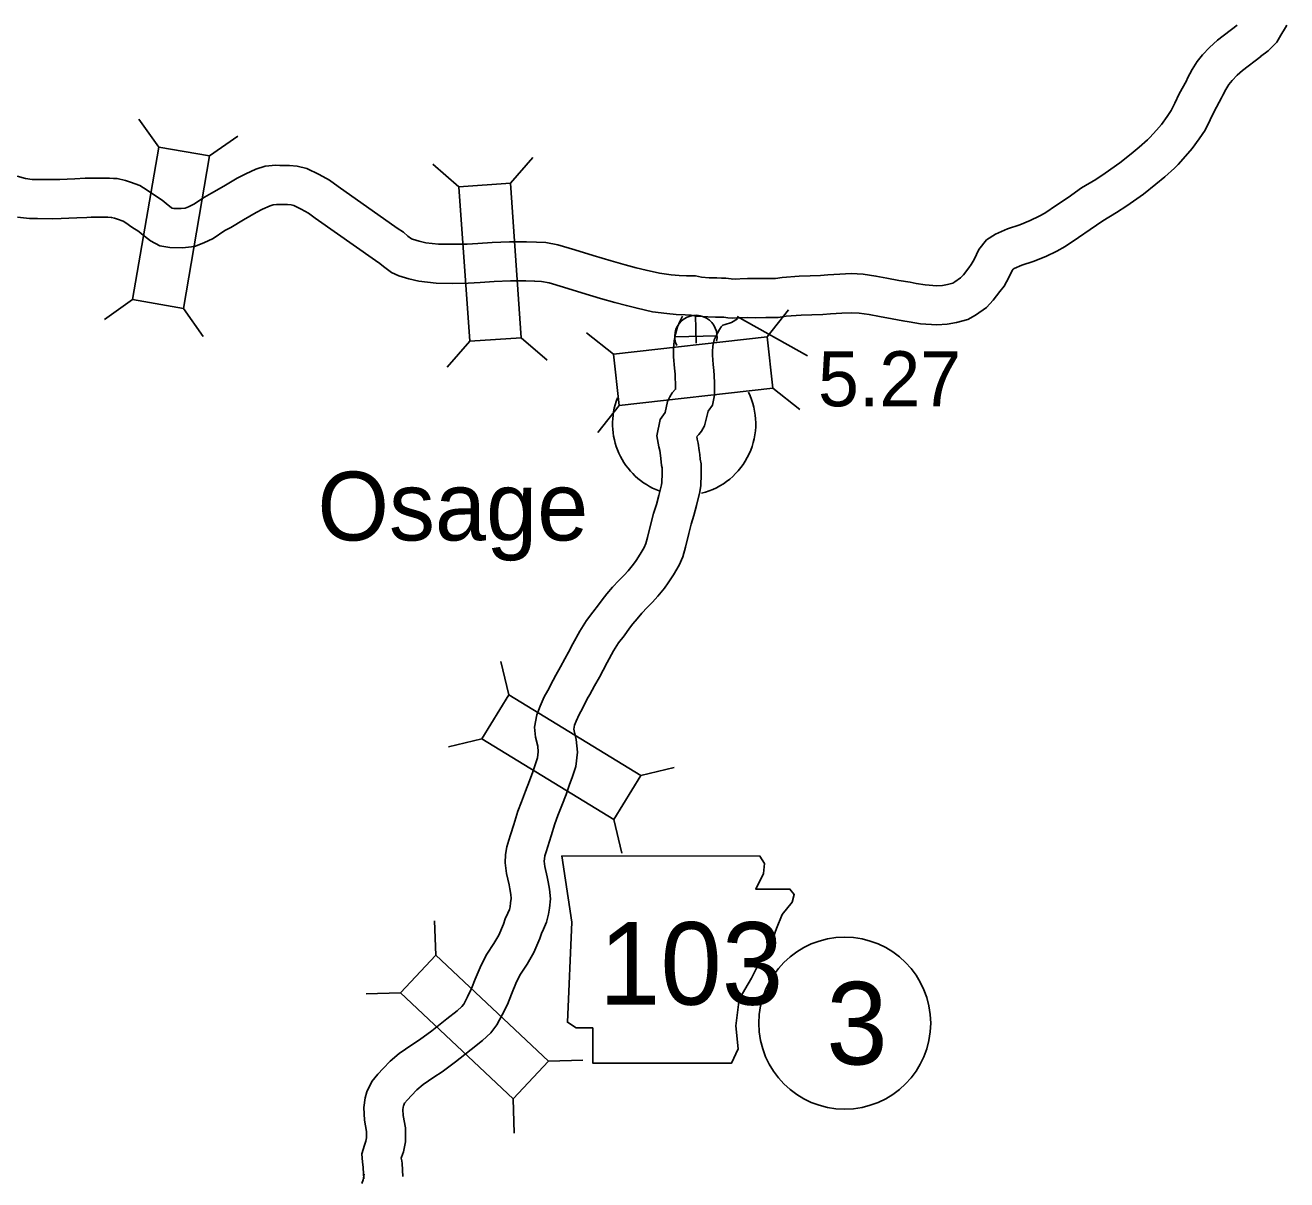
# Model space of a CAD drawing. Extents: x -939622 to -934245, y 1383184 to 1385301.
# Drawn here: x -935330.94 to -935301.87, y 1384180.35 to 1384206.94 of the extents above; entities that cross this region are included whole.
import ezdxf

# ---------------------------------------------------------------- set-up
doc = ezdxf.new("R2010")
doc.units = 0
for name, color, linetype in [('10', 7, 'Continuous'), ('15', 7, 'Continuous'), ('20', 7, 'Continuous'), ('21', 7, 'Continuous'), ('24', 7, 'Continuous'), ('25', 7, 'Continuous'), ('26', 7, 'Continuous'), ('27', 7, 'Continuous')]:
    doc.layers.add(name, color=color, linetype=linetype)

msp = doc.modelspace()

# ---------------------------------------------------------------- linework, layer by layer
at = {"layer": '10'}
for points in [[(-935315.799, 1384200.242), (-935315.862, 1384200.117), (-935315.916, 1384199.992), (-935315.962, 1384199.825), (-935315.989, 1384199.667), (-935316.007, 1384199.462), (-935316.006, 1384199.301), (-935315.985, 1384199.039), (-935315.969, 1384198.904), (-935315.964, 1384198.824), (-935315.958, 1384198.673), (-935315.957, 1384198.577), (-935315.958, 1384198.556), (-935316.034, 1384198.473), (-935316.087, 1384198.384), (-935316.144, 1384198.276), (-935316.194, 1384198.022), (-935316.194, 1384198.021), (-935316.309, 1384197.861)], [(-935314.529, 1384200.178), (-935314.672, 1384200.095), (-935314.815, 1384200.048), (-935314.867, 1384200.03), (-935314.902, 1384200.004), (-935314.91, 1384199.994), (-935314.946, 1384199.928), (-935314.99, 1384199.848), (-935315.046, 1384199.738), (-935315.064, 1384199.695), (-935315.083, 1384199.627), (-935315.096, 1384199.551), (-935315.107, 1384199.425), (-935315.106, 1384199.34), (-935315.089, 1384199.127), (-935315.073, 1384198.986), (-935315.065, 1384198.873), (-935315.058, 1384198.694), (-935315.057, 1384198.568), (-935315.061, 1384198.42), (-935315.107, 1384198.188), (-935315.205, 1384198.048), (-935315.287, 1384197.711), (-935315.357, 1384197.593), (-935315.422, 1384197.515), (-935315.462, 1384197.475)], [(-935316.309, 1384197.861), (-935316.388, 1384197.484), (-935316.339, 1384197.228), (-935316.322, 1384197.149), (-935316.304, 1384197.03), (-935316.296, 1384196.958), (-935316.281, 1384196.803), (-935316.268, 1384196.743), (-935316.269, 1384196.616), (-935316.276, 1384196.408), (-935316.282, 1384196.354), (-935316.342, 1384196.106), (-935316.4, 1384195.9), (-935316.464, 1384195.694), (-935316.526, 1384195.456), (-935316.602, 1384195.145), (-935316.642, 1384195), (-935316.682, 1384194.909), (-935316.769, 1384194.755), (-935316.865, 1384194.614), (-935316.928, 1384194.527), (-935317.05, 1384194.377), (-935317.143, 1384194.276), (-935317.265, 1384194.153), (-935317.409, 1384193.998), (-935317.539, 1384193.844), (-935317.647, 1384193.709), (-935317.735, 1384193.595), (-935317.865, 1384193.421), (-935318.009, 1384193.23), (-935318.165, 1384192.988), (-935318.324, 1384192.693), (-935318.427, 1384192.505), (-935318.505, 1384192.347), (-935318.608, 1384192.167), (-935318.714, 1384191.971), (-935318.78, 1384191.86), (-935318.9, 1384191.621), (-935318.982, 1384191.472), (-935319.078, 1384191.26), (-935319.155, 1384191.059), (-935319.204, 1384190.775), (-935319.187, 1384190.544), (-935319.134, 1384190.34), (-935319.122, 1384190.205), (-935319.137, 1384190.066), (-935319.192, 1384189.91), (-935319.249, 1384189.748), (-935319.319, 1384189.54), (-935319.417, 1384189.302), (-935319.508, 1384189.057), (-935319.594, 1384188.839), (-935319.684, 1384188.534), (-935319.757, 1384188.298), (-935319.799, 1384188.173), (-935319.843, 1384188.02), (-935319.876, 1384187.845), (-935319.885, 1384187.653), (-935319.855, 1384187.405), (-935319.793, 1384187.145), (-935319.777, 1384187.054), (-935319.752, 1384186.919), (-935319.743, 1384186.832), (-935319.757, 1384186.729), (-935319.77, 1384186.639), (-935319.786, 1384186.574), (-935319.823, 1384186.491), (-935319.88, 1384186.361), (-935319.925, 1384186.235), (-935320.032, 1384185.985), (-935320.143, 1384185.791), (-935320.306, 1384185.543), (-935320.436, 1384185.295), (-935320.573, 1384184.969), (-935320.657, 1384184.756), (-935320.753, 1384184.561), (-935320.839, 1384184.398), (-935320.882, 1384184.341), (-935320.99, 1384184.242), (-935321.226, 1384184.055), (-935321.571, 1384183.785), (-935321.854, 1384183.577), (-935322.034, 1384183.457), (-935322.327, 1384183.257), (-935322.53, 1384183.081), (-935322.697, 1384182.912), (-935322.814, 1384182.781), (-935322.957, 1384182.611), (-935323.073, 1384182.377), (-935323.106, 1384182.237), (-935323.143, 1384182.012), (-935323.125, 1384181.724), (-935323.081, 1384181.461), (-935323.078, 1384181.317), (-935323.096, 1384181.237), (-935323.126, 1384181.148), (-935323.189, 1384180.947), (-935323.174, 1384180.758), (-935323.156, 1384180.644), (-935323.153, 1384180.627), (-935323.138, 1384180.376)], [(-935315.469, 1384197.467), (-935315.457, 1384197.406), (-935315.437, 1384197.312), (-935315.412, 1384197.149), (-935315.401, 1384197.052), (-935315.39, 1384196.943), (-935315.367, 1384196.835), (-935315.369, 1384196.596), (-935315.378, 1384196.341), (-935315.395, 1384196.196), (-935315.471, 1384195.879), (-935315.537, 1384195.645), (-935315.598, 1384195.448), (-935315.653, 1384195.235), (-935315.731, 1384194.919), (-935315.791, 1384194.698), (-935315.876, 1384194.505), (-935316.004, 1384194.28), (-935316.129, 1384194.096), (-935316.215, 1384193.977), (-935316.369, 1384193.789), (-935316.491, 1384193.655), (-935316.615, 1384193.53), (-935316.734, 1384193.401), (-935316.844, 1384193.272), (-935316.939, 1384193.153), (-935317.018, 1384193.051), (-935317.145, 1384192.88), (-935317.27, 1384192.715), (-935317.389, 1384192.53), (-935317.534, 1384192.264), (-935317.628, 1384192.09), (-935317.711, 1384191.923), (-935317.822, 1384191.729), (-935317.931, 1384191.528), (-935317.99, 1384191.428), (-935318.103, 1384191.203), (-935318.176, 1384191.069), (-935318.247, 1384190.913), (-935318.283, 1384190.819), (-935318.298, 1384190.73), (-935318.295, 1384190.691), (-935318.244, 1384190.493), (-935318.218, 1384190.195), (-935318.254, 1384189.866), (-935318.342, 1384189.612), (-935318.398, 1384189.455), (-935318.476, 1384189.224), (-935318.579, 1384188.974), (-935318.667, 1384188.737), (-935318.742, 1384188.546), (-935318.823, 1384188.273), (-935318.899, 1384188.025), (-935318.939, 1384187.905), (-935318.966, 1384187.812), (-935318.98, 1384187.741), (-935318.982, 1384187.686), (-935318.968, 1384187.562), (-935318.912, 1384187.329), (-935318.892, 1384187.216), (-935318.861, 1384187.045), (-935318.838, 1384186.82), (-935318.865, 1384186.604), (-935318.886, 1384186.466), (-935318.93, 1384186.284), (-935319, 1384186.126), (-935319.044, 1384186.026), (-935319.087, 1384185.906), (-935319.225, 1384185.584), (-935319.376, 1384185.32), (-935319.529, 1384185.086), (-935319.621, 1384184.912), (-935319.739, 1384184.629), (-935319.833, 1384184.391), (-935319.951, 1384184.152), (-935320.075, 1384183.918), (-935320.211, 1384183.734), (-935320.408, 1384183.555), (-935320.67, 1384183.348), (-935321.027, 1384183.068), (-935321.337, 1384182.84), (-935321.53, 1384182.712), (-935321.776, 1384182.543), (-935321.915, 1384182.423), (-935322.041, 1384182.295), (-935322.134, 1384182.191), (-935322.199, 1384182.114), (-935322.221, 1384182.071), (-935322.223, 1384182.06), (-935322.239, 1384181.966), (-935322.23, 1384181.828), (-935322.182, 1384181.545), (-935322.176, 1384181.225), (-935322.229, 1384180.993), (-935322.27, 1384180.871), (-935322.277, 1384180.847), (-935322.267, 1384180.786), (-935322.257, 1384180.725), (-935322.24, 1384180.43)], [(-935323.133, 1384180.477), (-935323.154, 1384180.353), (-935323.182, 1384180.263)]]:
    msp.add_lwpolyline(points, dxfattribs=at)
at = {"layer": '15'}
for points in [[(-935314.643, 1384201.094), (-935314.302, 1384201.108), (-935314.108, 1384201.103), (-935313.892, 1384201.107), (-935313.658, 1384201.108), (-935313.501, 1384201.131), (-935313.106, 1384201.158), (-935312.852, 1384201.166), (-935312.619, 1384201.178), (-935312.446, 1384201.191), (-935312.171, 1384201.208), (-935311.912, 1384201.219), (-935311.636, 1384201.206), (-935311.342, 1384201.161), (-935311.089, 1384201.113), (-935310.809, 1384201.061), (-935310.555, 1384201.02), (-935310.41, 1384200.99), (-935310.207, 1384200.957), (-935309.94, 1384200.938), (-935309.807, 1384200.948), (-935309.689, 1384200.968), (-935309.571, 1384201.002), (-935309.52, 1384201.03), (-935309.389, 1384201.122), (-935309.322, 1384201.193), (-935309.202, 1384201.349), (-935309.144, 1384201.425), (-935309.077, 1384201.544), (-935308.969, 1384201.773), (-935308.791, 1384201.997), (-935308.587, 1384202.127), (-935308.307, 1384202.253), (-935308.028, 1384202.345), (-935307.79, 1384202.441), (-935307.583, 1384202.539), (-935307.446, 1384202.614), (-935307.177, 1384202.792), (-935306.915, 1384202.974), (-935306.603, 1384203.191), (-935306.276, 1384203.388), (-935306.062, 1384203.528), (-935305.72, 1384203.769), (-935305.46, 1384203.977), (-935305.272, 1384204.132), (-935305.085, 1384204.299), (-935305.03, 1384204.354), (-935304.877, 1384204.522), (-935304.761, 1384204.655), (-935304.633, 1384204.835), (-935304.536, 1384204.978), (-935304.452, 1384205.145), (-935304.356, 1384205.359), (-935304.188, 1384205.659), (-935304.163, 1384205.719), (-935304.055, 1384205.919), (-935303.937, 1384206.101), (-935303.814, 1384206.255), (-935303.655, 1384206.426), (-935303.473, 1384206.592), (-935303.016, 1384206.937)], [(-935302.476, 1384206.217), (-935302.301, 1384206.347), (-935302.106, 1384206.551), (-935302.011, 1384206.712), (-935301.903, 1384206.887), (-935301.874, 1384206.943)], [(-935314.636, 1384200.193), (-935314.296, 1384200.207), (-935314.111, 1384200.203), (-935313.881, 1384200.207), (-935313.591, 1384200.208), (-935313.405, 1384200.235), (-935313.061, 1384200.259), (-935312.815, 1384200.266), (-935312.561, 1384200.28), (-935312.385, 1384200.293), (-935312.124, 1384200.309), (-935311.914, 1384200.318), (-935311.726, 1384200.31), (-935311.495, 1384200.274), (-935311.255, 1384200.228), (-935310.963, 1384200.174), (-935310.717, 1384200.134), (-935310.572, 1384200.105), (-935310.311, 1384200.062), (-935309.94, 1384200.036), (-935309.7, 1384200.053), (-935309.487, 1384200.089), (-935309.226, 1384200.165), (-935309.044, 1384200.264), (-935308.796, 1384200.438), (-935308.636, 1384200.609), (-935308.487, 1384200.803), (-935308.389, 1384200.931), (-935308.277, 1384201.132), (-935308.2, 1384201.294), (-935308.181, 1384201.318), (-935308.157, 1384201.333), (-935307.981, 1384201.413), (-935307.719, 1384201.499), (-935307.429, 1384201.616), (-935307.173, 1384201.737), (-935306.98, 1384201.843), (-935306.673, 1384202.047), (-935306.402, 1384202.234), (-935306.113, 1384202.435), (-935305.798, 1384202.626), (-935305.557, 1384202.783), (-935305.179, 1384203.049), (-935304.893, 1384203.278), (-935304.686, 1384203.449), (-935304.465, 1384203.645), (-935304.377, 1384203.734), (-935304.205, 1384203.923), (-935304.053, 1384204.097), (-935303.894, 1384204.322), (-935303.758, 1384204.522), (-935303.639, 1384204.758), (-935303.551, 1384204.954), (-935303.379, 1384205.263), (-935303.35, 1384205.329), (-935303.28, 1384205.461), (-935303.206, 1384205.574), (-935303.132, 1384205.667), (-935303.021, 1384205.786), (-935302.898, 1384205.899), (-935302.474, 1384206.219)], [(-935331.13, 1384203.46), (-935330.938, 1384203.405), (-935330.78, 1384203.386), (-935330.647, 1384203.384), (-935330.318, 1384203.383), (-935330.141, 1384203.387), (-935329.973, 1384203.393), (-935329.796, 1384203.4), (-935329.563, 1384203.413), (-935329.44, 1384203.417), (-935329.287, 1384203.418), (-935329.13, 1384203.419), (-935329.001, 1384203.416), (-935328.904, 1384203.41), (-935328.823, 1384203.405), (-935328.631, 1384203.361), (-935328.518, 1384203.321), (-935328.303, 1384203.247), (-935328.13, 1384203.141), (-935327.983, 1384203.037), (-935327.784, 1384202.909), (-935327.693, 1384202.83), (-935327.569, 1384202.734), (-935327.553, 1384202.726), (-935327.519, 1384202.72), (-935327.352, 1384202.716), (-935327.256, 1384202.726), (-935327.181, 1384202.756), (-935327.054, 1384202.815), (-935326.811, 1384202.979), (-935326.647, 1384203.068), (-935326.367, 1384203.23), (-935326.059, 1384203.416), (-935325.861, 1384203.516), (-935325.629, 1384203.62), (-935325.415, 1384203.694), (-935325.169, 1384203.713), (-935325.078, 1384203.71), (-935324.975, 1384203.71), (-935324.849, 1384203.707), (-935324.674, 1384203.692), (-935324.45, 1384203.641), (-935324.168, 1384203.5), (-935323.93, 1384203.37), (-935323.731, 1384203.221), (-935322.369, 1384202.266), (-935322.224, 1384202.171), (-935322.125, 1384202.083), (-935322.042, 1384202.023), (-935322.016, 1384202.011), (-935321.864, 1384201.967), (-935321.711, 1384201.929), (-935321.418, 1384201.895), (-935321.104, 1384201.894), (-935320.761, 1384201.898), (-935320.512, 1384201.911), (-935320.184, 1384201.934), (-935319.78, 1384201.948), (-935319.394, 1384201.954), (-935319.16, 1384201.942)], [(-935331.116, 1384202.52), (-935330.84, 1384202.487), (-935330.655, 1384202.484), (-935330.31, 1384202.483), (-935330.113, 1384202.487), (-935329.938, 1384202.494), (-935329.754, 1384202.501), (-935329.523, 1384202.514), (-935329.424, 1384202.517), (-935329.282, 1384202.518), (-935329.138, 1384202.519), (-935329.039, 1384202.517), (-935328.96, 1384202.512), (-935328.951, 1384202.511), (-935328.884, 1384202.496), (-935328.817, 1384202.472), (-935328.688, 1384202.427), (-935328.625, 1384202.39), (-935328.488, 1384202.291), (-935328.325, 1384202.187), (-935328.264, 1384202.134), (-935328.056, 1384201.973), (-935327.843, 1384201.862), (-935327.606, 1384201.822), (-935327.316, 1384201.815), (-935327.038, 1384201.844), (-935326.825, 1384201.929), (-935326.61, 1384202.028), (-935326.342, 1384202.209), (-935326.206, 1384202.284), (-935325.91, 1384202.455), (-935325.624, 1384202.627), (-935325.474, 1384202.703), (-935325.298, 1384202.782), (-935325.229, 1384202.805), (-935325.15, 1384202.812), (-935325.091, 1384202.81), (-935324.983, 1384202.81), (-935324.899, 1384202.808), (-935324.814, 1384202.801), (-935324.755, 1384202.787), (-935324.584, 1384202.702), (-935324.418, 1384202.612), (-935324.26, 1384202.492), (-935322.873, 1384201.52), (-935322.771, 1384201.454), (-935322.689, 1384201.38), (-935322.499, 1384201.243), (-935322.332, 1384201.166), (-935322.099, 1384201.098), (-935321.872, 1384201.042), (-935321.472, 1384200.995), (-935321.1, 1384200.994), (-935320.733, 1384200.999), (-935320.458, 1384201.013), (-935320.137, 1384201.035), (-935319.758, 1384201.049), (-935319.41, 1384201.053), (-935319.204, 1384201.043)], [(-935319.162, 1384201.942), (-935318.949, 1384201.933), (-935318.666, 1384201.882), (-935318.28, 1384201.768), (-935317.855, 1384201.635), (-935317.438, 1384201.512), (-935317.119, 1384201.419), (-935316.868, 1384201.354), (-935316.638, 1384201.297), (-935316.331, 1384201.229), (-935316.059, 1384201.192), (-935315.877, 1384201.177), (-935315.707, 1384201.166), (-935315.499, 1384201.164), (-935315.359, 1384201.133), (-935315.181, 1384201.124), (-935315.004, 1384201.119), (-935314.895, 1384201.113), (-935314.799, 1384201.111), (-935314.676, 1384201.101), (-935314.582, 1384201.092)], [(-935319.202, 1384201.043), (-935319.048, 1384201.036), (-935318.873, 1384201.005), (-935318.542, 1384200.907), (-935318.116, 1384200.773), (-935317.69, 1384200.648), (-935317.358, 1384200.552), (-935317.09, 1384200.482), (-935316.844, 1384200.421), (-935316.488, 1384200.342), (-935316.158, 1384200.297), (-935315.942, 1384200.279), (-935315.739, 1384200.267), (-935315.603, 1384200.265), (-935315.479, 1384200.238), (-935315.217, 1384200.225), (-935315.039, 1384200.219), (-935314.931, 1384200.214), (-935314.847, 1384200.212), (-935314.753, 1384200.204), (-935314.636, 1384200.193)]]:
    msp.add_lwpolyline(points, dxfattribs=at)
at = {"layer": '20'}
for p, q in [((-935327.863, 1384204.131), (-935328.32, 1384204.778)), ((-935326.692, 1384203.929), (-935326.045, 1384204.386)), ((-935320.949, 1384203.216), (-935321.547, 1384203.736)), ((-935319.764, 1384203.299), (-935319.244, 1384203.896)), ((-935328.468, 1384200.619), (-935329.115, 1384200.162)), ((-935327.297, 1384200.417), (-935326.841, 1384199.77)), ((-935313.849, 1384199.764), (-935313.356, 1384200.384)), ((-935317.39, 1384199.361), (-935318.01, 1384199.854)), ((-935320.701, 1384199.661), (-935321.221, 1384199.063)), ((-935319.516, 1384199.743), (-935318.918, 1384199.224)), ((-935313.849, 1384199.764), (-935317.39, 1384199.361)), ((-935313.714, 1384198.584), (-935313.849, 1384199.764)), ((-935317.39, 1384199.361), (-935317.255, 1384198.18)), ((-935317.255, 1384198.18), (-935313.714, 1384198.584)), ((-935313.714, 1384198.584), (-935313.094, 1384198.091)), ((-935317.255, 1384198.18), (-935317.748, 1384197.56)), ((-935319.801, 1384191.52), (-935319.986, 1384192.29)), ((-935320.421, 1384190.507), (-935321.191, 1384190.322)), ((-935316.761, 1384189.659), (-935315.991, 1384189.844)), ((-935317.382, 1384188.646), (-935317.197, 1384187.876)), ((-935321.484, 1384185.523), (-935321.508, 1384186.315)), ((-935322.297, 1384184.658), (-935323.089, 1384184.633)), ((-935318.887, 1384183.082), (-935318.096, 1384183.107)), ((-935319.701, 1384182.217), (-935319.677, 1384181.425))]:
    msp.add_line(p, q, dxfattribs=at)
for points in [[(-935327.863, 1384204.131), (-935328.468, 1384200.619), (-935327.297, 1384200.417), (-935326.692, 1384203.929)], [(-935320.949, 1384203.216), (-935320.701, 1384199.661), (-935319.516, 1384199.743), (-935319.764, 1384203.299)], [(-935320.421, 1384190.507), (-935317.382, 1384188.646), (-935316.761, 1384189.659), (-935319.801, 1384191.52)], [(-935322.297, 1384184.658), (-935319.701, 1384182.217), (-935318.887, 1384183.082), (-935321.484, 1384185.523)]]:
    msp.add_lwpolyline(points, close=True, dxfattribs=at)
at = {"layer": '21'}
msp.add_lwpolyline([(-935318.576, 1384187.808), (-935318.348, 1384186.286), (-935318.449, 1384183.977), (-935318.246, 1384183.85), (-935317.866, 1384183.85), (-935317.866, 1384183.038), (-935314.668, 1384183.038), (-935314.516, 1384183.368), (-935314.567, 1384183.9), (-935314.491, 1384184.509), (-935314.211, 1384184.992), (-935314.034, 1384185.347), (-935313.78, 1384185.728), (-935313.628, 1384186.134), (-935313.501, 1384186.463), (-935313.272, 1384186.743), (-935313.222, 1384186.92), (-935313.323, 1384187.047), (-935314.11, 1384187.047), (-935313.932, 1384187.402), (-935313.907, 1384187.631), (-935314.012, 1384187.806)], close=True, dxfattribs=at)
at = {"layer": '24'}
for start, end in [(283.973, 26.2113), (158.925, 249.5672)]:
    msp.add_arc((-935315.759, 1384197.761), 1.65, start, end, dxfattribs=at)
at = {"layer": '25'}
msp.add_line((-935312.915, 1384199.326), (-935314.54, 1384200.229), dxfattribs=at)
at = {"layer": '26'}
for p, q in [((-935315.486, 1384199.62), (-935315.5, 1384200.259)), ((-935315.977, 1384199.76), (-935315.001, 1384199.782))]:
    msp.add_line(p, q, dxfattribs=at)
msp.add_arc((-935315.489, 1384199.771), 0.488, 346.9276, 205.5258, dxfattribs=at)
at = {"layer": '27'}
msp.add_circle((-935312.059, 1384183.957), 1.98, dxfattribs=at)

# ---------------------------------------------------------------- texts
at = {"layer": '21'}
msp.add_text('103', height=1.9008, dxfattribs=at).set_placement((-935317.719, 1384184.383))
at = {"layer": '24'}
msp.add_text('Osage', height=1.584, dxfattribs=at).set_placement((-935324.208, 1384195.074))
at = {"layer": '25'}
msp.add_text('5.27', height=1.2672, dxfattribs=at).set_placement((-935312.675, 1384198.163))
at = {"layer": '27'}
msp.add_text('3', height=1.901, dxfattribs=at).set_placement((-935312.484, 1384183.007))

doc.saveas('drawing.dxf')
